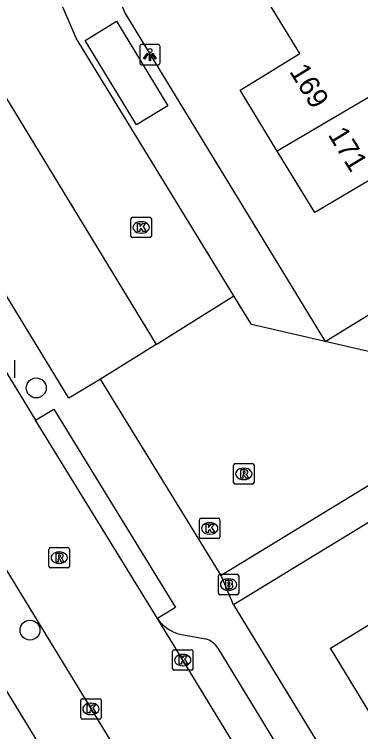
# Model space of a CAD drawing. Extents: x 157767 to 159171, y 387842 to 389425.
# Drawn here: x 158322.56 to 158339.52, y 388601.48 to 388636.63 of the extents above; entities that cross this region are included whole.
import ezdxf

# ---------------------------------------------------------------- set-up
doc = ezdxf.new("R2010")
doc.units = 0
for name, color, linetype in [('IMGEO_Boom', 7, 'Continuous'), ('IMGEO_Brandkraan', 7, 'Continuous'), ('IMGEO_Kolk', 7, 'Continuous'), ('IMGEO_Lichtpunt', 7, 'Continuous'), ('IMGEO_Pand', 7, 'Continuous'), ('IMGEO_Pand_nummerreeks', 7, 'Continuous'), ('IMGEO_Rijbaan_lokaal_open', 7, 'Continuous'), ('IMGEO_Rioolput', 7, 'Continuous'), ('IMGEO_Voetpad_open', 7, 'Continuous')]:
    doc.layers.add(name, color=color, linetype=linetype)

msp = doc.modelspace()

# ---------------------------------------------------------------- linework, layer by layer
at = {"layer": 'IMGEO_Boom'}
for centre in [(158323.629, 388618.322), (158323.323, 388606.454)]:
    msp.add_circle(centre, 0.489, dxfattribs=at)
at = {"layer": 'IMGEO_Brandkraan'}
for p, q in [((158332.547, 388608.263), (158332.547, 388609.115)), ((158332.622, 388609.189), (158333.474, 388609.189)), ((158333.548, 388609.115), (158333.548, 388608.263)), ((158333.035, 388608.969), (158333.06, 388608.969)), ((158333.058, 388608.409), (158333.033, 388608.409)), ((158333.474, 388608.189), (158332.622, 388608.189))]:
    msp.add_line(p, q, dxfattribs=at)
for points in [[(158332.547, 388608.263), (158332.547, 388609.115)], [(158332.622, 388609.189), (158333.474, 388609.189)], [(158333.548, 388609.115), (158333.548, 388608.263)], [(158332.895, 388608.889), (158332.895, 388608.489), (158333.108, 388608.489)], [(158333.126, 388608.889), (158332.895, 388608.889)], [(158333.074, 388608.808), (158333.02, 388608.808), (158333.02, 388608.732)], [(158333.02, 388608.732), (158333.073, 388608.732)], [(158333.082, 388608.656), (158333.02, 388608.656), (158333.02, 388608.575)], [(158333.02, 388608.575), (158333.082, 388608.575)], [(158333.474, 388608.189), (158332.622, 388608.189)]]:
    msp.add_lwpolyline(points, dxfattribs=at)
for centre, radius, start, end in [((158332.624, 388609.113), 0.0765, 91.552, 178.448), ((158332.624, 388609.113), 0.0765, 91.552, 178.448), ((158333.472, 388609.113), 0.0765, 1.552, 88.448), ((158333.472, 388609.113), 0.0765, 1.552, 88.448), ((158333.075, 388608.77), 0.0379, 267.8285, 90.9355), ((158333.13, 388608.744), 0.145, 59.4692, 91.5367), ((158333.155, 388608.791), 0.0922, 285.5137, 58.1501), ((158333.083, 388608.615), 0.0404, 269.8759, 90.5077), ((158333.114, 388608.74), 0.251, 268.6676, 293.5347), ((158333.16, 388608.599), 0.105, 301.3115, 78.989), ((158332.624, 388608.265), 0.0765, 181.552, 268.448), ((158332.624, 388608.265), 0.0765, 181.552, 268.448), ((158333.472, 388608.265), 0.0765, 271.552, 358.448), ((158333.472, 388608.265), 0.0765, 271.552, 358.448)]:
    msp.add_arc(centre, radius, start, end, dxfattribs=at)
for centre, major_axis, ratio, start_param, end_param in [((158333.034, 388608.689), (-0.387, 0.002), 0.722429, 4.712389, 7.853982), ((158333.059, 388608.689), (-0.39, 0.002), 0.717154, 1.570796, 4.712389)]:
    msp.add_ellipse(centre, major_axis=major_axis, ratio=ratio, start_param=start_param, end_param=end_param, dxfattribs=at)
at = {"layer": 'IMGEO_Kolk'}
for p, q in [((158328.341, 388626.685), (158329.193, 388626.685)), ((158328.266, 388625.759), (158328.266, 388626.611)), ((158328.754, 388626.465), (158328.779, 388626.465)), ((158329.267, 388626.611), (158329.267, 388625.759)), ((158329.193, 388625.685), (158328.341, 388625.685)), ((158328.777, 388625.905), (158328.752, 388625.905)), ((158322.556, 388619.675), (158322.556, 388618.823)), ((158331.701, 388611.938), (158332.553, 388611.938)), ((158331.626, 388611.012), (158331.626, 388611.864)), ((158332.114, 388611.718), (158332.139, 388611.718)), ((158332.627, 388611.864), (158332.627, 388611.012)), ((158332.553, 388610.938), (158331.701, 388610.938)), ((158332.137, 388611.158), (158332.112, 388611.158)), ((158330.305, 388604.561), (158330.305, 388605.413)), ((158330.38, 388605.487), (158331.232, 388605.487)), ((158330.793, 388605.267), (158330.818, 388605.267)), ((158331.306, 388605.413), (158331.306, 388604.561)), ((158330.816, 388604.707), (158330.791, 388604.707)), ((158331.232, 388604.487), (158330.38, 388604.487)), ((158325.88, 388603.094), (158326.732, 388603.094)), ((158325.805, 388602.168), (158325.805, 388603.02)), ((158326.293, 388602.874), (158326.318, 388602.874)), ((158326.806, 388603.02), (158326.806, 388602.168)), ((158326.732, 388602.094), (158325.88, 388602.094)), ((158326.316, 388602.314), (158326.291, 388602.314))]:
    msp.add_line(p, q, dxfattribs=at)
for points in [[(158328.341, 388626.685), (158329.193, 388626.685)], [(158328.266, 388625.759), (158328.266, 388626.611)], [(158328.587, 388626.385), (158328.71, 388626.385), (158328.71, 388626.234), (158328.84, 388626.385), (158329.004, 388626.385), (158328.858, 388626.234), (158329.011, 388625.985), (158328.859, 388625.985), (158328.774, 388626.149), (158328.71, 388626.082), (158328.71, 388625.985), (158328.587, 388625.985), (158328.587, 388626.385)], [(158329.267, 388626.611), (158329.267, 388625.759)], [(158329.193, 388625.685), (158328.341, 388625.685)], [(158322.556, 388619.675), (158322.556, 388618.823)], [(158331.701, 388611.938), (158332.553, 388611.938)], [(158331.626, 388611.012), (158331.626, 388611.864)], [(158331.947, 388611.638), (158332.07, 388611.638), (158332.07, 388611.487), (158332.2, 388611.638), (158332.364, 388611.638), (158332.218, 388611.487), (158332.371, 388611.238), (158332.219, 388611.238), (158332.134, 388611.402), (158332.07, 388611.335), (158332.07, 388611.238), (158331.947, 388611.238), (158331.947, 388611.638)], [(158332.627, 388611.864), (158332.627, 388611.012)], [(158332.553, 388610.938), (158331.701, 388610.938)], [(158330.305, 388604.561), (158330.305, 388605.413)], [(158330.38, 388605.487), (158331.232, 388605.487)], [(158331.306, 388605.413), (158331.306, 388604.561)], [(158330.626, 388605.187), (158330.749, 388605.187), (158330.749, 388605.036), (158330.879, 388605.187), (158331.043, 388605.187), (158330.897, 388605.036), (158331.05, 388604.787), (158330.898, 388604.787), (158330.813, 388604.951), (158330.749, 388604.884), (158330.749, 388604.787), (158330.626, 388604.787), (158330.626, 388605.187)], [(158331.232, 388604.487), (158330.38, 388604.487)], [(158325.88, 388603.094), (158326.732, 388603.094)], [(158325.805, 388602.168), (158325.805, 388603.02)], [(158326.126, 388602.794), (158326.249, 388602.794), (158326.249, 388602.643), (158326.379, 388602.794), (158326.543, 388602.794), (158326.397, 388602.643), (158326.55, 388602.394), (158326.398, 388602.394), (158326.313, 388602.558), (158326.249, 388602.491), (158326.249, 388602.394), (158326.126, 388602.394), (158326.126, 388602.794)], [(158326.806, 388603.02), (158326.806, 388602.168)], [(158326.732, 388602.094), (158325.88, 388602.094)]]:
    msp.add_lwpolyline(points, dxfattribs=at)
for centre, start, end in [((158328.343, 388626.609), 91.552, 178.448), ((158328.343, 388626.609), 91.552, 178.448), ((158329.191, 388626.609), 1.552, 88.448), ((158329.191, 388626.609), 1.552, 88.448), ((158328.343, 388625.761), 181.552, 268.448), ((158328.343, 388625.761), 181.552, 268.448), ((158329.191, 388625.761), 271.552, 358.448), ((158329.191, 388625.761), 271.552, 358.448), ((158331.703, 388611.862), 91.552, 178.448), ((158331.703, 388611.862), 91.552, 178.448), ((158332.551, 388611.862), 1.552, 88.448), ((158332.551, 388611.862), 1.552, 88.448), ((158331.703, 388611.014), 181.552, 268.448), ((158331.703, 388611.014), 181.552, 268.448), ((158332.551, 388611.014), 271.552, 358.448), ((158332.551, 388611.014), 271.552, 358.448), ((158330.382, 388605.411), 91.552, 178.448), ((158330.382, 388605.411), 91.552, 178.448), ((158331.23, 388605.411), 1.552, 88.448), ((158331.23, 388605.411), 1.552, 88.448), ((158330.382, 388604.563), 181.552, 268.448), ((158330.382, 388604.563), 181.552, 268.448), ((158331.23, 388604.563), 271.552, 358.448), ((158331.23, 388604.563), 271.552, 358.448), ((158325.882, 388603.018), 91.552, 178.448), ((158325.882, 388603.018), 91.552, 178.448), ((158326.73, 388603.018), 1.552, 88.448), ((158326.73, 388603.018), 1.552, 88.448), ((158325.882, 388602.17), 181.552, 268.448), ((158325.882, 388602.17), 181.552, 268.448), ((158326.73, 388602.17), 271.552, 358.448), ((158326.73, 388602.17), 271.552, 358.448)]:
    msp.add_arc(centre, 0.0765, start, end, dxfattribs=at)
for centre, major_axis, ratio, start_param, end_param in [((158328.753, 388626.185), (-0.387, 0.002), 0.722429, 4.712389, 7.853982), ((158328.778, 388626.185), (-0.39, 0.002), 0.717154, 1.570796, 4.712389), ((158332.113, 388611.438), (-0.387, 0.002), 0.722429, 4.712389, 7.853982), ((158332.138, 388611.438), (-0.39, 0.002), 0.717154, 1.570796, 4.712389), ((158330.792, 388604.987), (-0.387, 0.002), 0.722429, 4.712389, 7.853982), ((158330.817, 388604.987), (-0.39, 0.002), 0.717154, 1.570796, 4.712389), ((158326.292, 388602.594), (-0.387, 0.002), 0.722429, 4.712389, 7.853982), ((158326.317, 388602.594), (-0.39, 0.002), 0.717154, 1.570796, 4.712389)]:
    msp.add_ellipse(centre, major_axis=major_axis, ratio=ratio, start_param=start_param, end_param=end_param, dxfattribs=at)
at = {"layer": 'IMGEO_Lichtpunt'}
for p, q in [((158329.6, 388635.149), (158328.792, 388635.149)), ((158329.6, 388635.149), (158328.792, 388635.149)), ((158328.698, 388635.054), (158328.698, 388634.247)), ((158328.698, 388635.054), (158328.698, 388634.247)), ((158329.694, 388634.247), (158329.694, 388635.054)), ((158329.694, 388634.247), (158329.694, 388635.054)), ((158328.792, 388634.153), (158329.6, 388634.153)), ((158328.792, 388634.153), (158329.6, 388634.153))]:
    msp.add_line(p, q, dxfattribs=at)
for points in [[(158329.072, 388634.718), (158329.111, 388634.69), (158328.923, 388634.428), (158328.885, 388634.455), (158329.072, 388634.718)], [(158329.174, 388634.67), (158329.221, 388634.67), (158329.221, 388634.348), (158329.174, 388634.348), (158329.174, 388634.67)], [(158329.284, 388634.69), (158329.322, 388634.717), (158329.509, 388634.455), (158329.47, 388634.427), (158329.284, 388634.69)]]:
    msp.add_lwpolyline(points, dxfattribs=at)
msp.add_circle((158329.197, 388634.852), 0.0994, dxfattribs=at)
for centre, start, end in [((158328.792, 388635.054), 90, 180), ((158328.792, 388635.054), 90, 180), ((158329.6, 388635.054), 0, 90), ((158329.6, 388635.054), 0, 90), ((158328.792, 388634.247), 180, 270), ((158328.792, 388634.247), 180, 270), ((158329.6, 388634.247), 270, 0), ((158329.6, 388634.247), 270, 360)]:
    msp.add_arc(centre, 0.0946, start, end, dxfattribs=at)
at = {"layer": 'IMGEO_Pand'}
for points in [[(158335.436, 388629.923), (158333.61, 388632.912), (158336.539, 388634.714), (158334.615, 388637.852)], [(158346.484, 388636.423), (158335.436, 388629.923)], [(158343.304, 388626.022), (158342.297, 388625.405), (158340.265, 388628.687), (158337.277, 388626.909), (158335.436, 388629.923)], [(158339.359, 388597.743), (158341.875, 388599.277), (158340.298, 388601.862), (158338.033, 388605.575), (158343.201, 388608.727)]]:
    msp.add_lwpolyline(points, dxfattribs=at)
at = {"layer": 'IMGEO_Rijbaan_lokaal_open'}
for points in [[(158333.305, 388622.841), (158325.584, 388635.46), (158308.508, 388675.198)], [(158321.606, 388633.419), (158329.505, 388620.448)], [(158350.257, 388625.044), (158341.539, 388619.725), (158337.777, 388620.598)], [(158319.817, 388622.894), (158323.599, 388616.735)], [(158329.505, 388620.448), (158333.305, 388622.841)], [(158337.777, 388620.598), (158334.165, 388621.436), (158333.305, 388622.841)], [(158352.566, 388621.254), (158341.68, 388614.62), (158332.678, 388609.134)], [(158329.505, 388620.448), (158326.768, 388618.755)], [(158332.678, 388609.134), (158326.768, 388618.755)], [(158317.061, 388617.739), (158333.31, 388591.125)], [(158329.562, 388607.027), (158323.599, 388616.735)], [(158337.642, 388593.764), (158329.562, 388607.027)]]:
    msp.add_lwpolyline(points, dxfattribs=at)
at = {"layer": 'IMGEO_Rioolput'}
for p, q in [((158333.294, 388613.685), (158333.294, 388614.537)), ((158333.369, 388614.611), (158334.221, 388614.611)), ((158333.782, 388614.391), (158333.807, 388614.391)), ((158334.295, 388614.537), (158334.295, 388613.685)), ((158333.805, 388613.831), (158333.78, 388613.831)), ((158334.221, 388613.611), (158333.369, 388613.611)), ((158324.328, 388610.503), (158325.18, 388610.503)), ((158324.253, 388609.577), (158324.253, 388610.429)), ((158324.741, 388610.283), (158324.766, 388610.283)), ((158325.254, 388610.429), (158325.254, 388609.577)), ((158325.18, 388609.503), (158324.328, 388609.503)), ((158324.764, 388609.723), (158324.739, 388609.723))]:
    msp.add_line(p, q, dxfattribs=at)
for points in [[(158333.294, 388613.685), (158333.294, 388614.537)], [(158333.369, 388614.611), (158334.221, 388614.611)], [(158334.295, 388614.537), (158334.295, 388613.685)], [(158333.883, 388614.309), (158333.631, 388614.311), (158333.631, 388613.911)], [(158333.631, 388613.911), (158333.755, 388613.911), (158333.755, 388614.073), (158333.766, 388614.073)], [(158333.809, 388614.23), (158333.755, 388614.23), (158333.755, 388614.149)], [(158333.755, 388614.149), (158333.807, 388614.149)], [(158333.813, 388614.044), (158333.884, 388613.911), (158334.024, 388613.911), (158333.959, 388614.037)], [(158334.221, 388613.611), (158333.369, 388613.611)], [(158324.328, 388610.503), (158325.18, 388610.503)], [(158324.253, 388609.577), (158324.253, 388610.429)], [(158324.842, 388610.201), (158324.59, 388610.203), (158324.59, 388609.803)], [(158324.768, 388610.122), (158324.714, 388610.122), (158324.714, 388610.041)], [(158325.254, 388610.429), (158325.254, 388609.577)], [(158324.59, 388609.803), (158324.714, 388609.803), (158324.714, 388609.965), (158324.725, 388609.965)], [(158324.714, 388610.041), (158324.766, 388610.041)], [(158324.772, 388609.936), (158324.843, 388609.803), (158324.983, 388609.803), (158324.918, 388609.929)], [(158325.18, 388609.503), (158324.328, 388609.503)]]:
    msp.add_lwpolyline(points, dxfattribs=at)
for centre, radius, start, end in [((158333.371, 388614.535), 0.0765, 91.552, 178.448), ((158333.371, 388614.535), 0.0765, 91.552, 178.448), ((158334.219, 388614.535), 0.0765, 1.552, 88.448), ((158334.219, 388614.535), 0.0765, 1.552, 88.448), ((158333.765, 388614.02), 0.0533, 26.0293, 88.6989), ((158333.791, 388614.338), 0.19, 274.7715, 282.9687), ((158333.815, 388614.134), 0.0964, 77.0061, 93.1865), ((158333.829, 388614.191), 0.0378, 276.6634, 79.6772), ((158333.882, 388614.199), 0.109, 350.3612, 89.416), ((158333.88, 388614.199), 0.112, 277.5842, 350.9817), ((158333.864, 388613.984), 0.108, 29.5134, 73.7905), ((158333.371, 388613.687), 0.0765, 181.552, 268.448), ((158333.371, 388613.687), 0.0765, 181.552, 268.448), ((158334.219, 388613.687), 0.0765, 271.552, 358.448), ((158334.219, 388613.687), 0.0765, 271.552, 358.448), ((158324.33, 388610.427), 0.0765, 91.552, 178.448), ((158324.33, 388610.427), 0.0765, 91.552, 178.448), ((158325.178, 388610.427), 0.0765, 1.552, 88.448), ((158325.178, 388610.427), 0.0765, 1.552, 88.448), ((158324.774, 388610.026), 0.0964, 77.0061, 93.1865), ((158324.788, 388610.083), 0.0378, 276.6634, 79.6772), ((158324.841, 388610.091), 0.109, 350.3612, 89.416), ((158324.724, 388609.912), 0.0533, 26.0293, 88.6989), ((158324.75, 388610.23), 0.19, 274.7715, 282.9687), ((158324.839, 388610.091), 0.112, 277.5842, 350.9817), ((158324.823, 388609.876), 0.108, 29.5134, 73.7905), ((158324.33, 388609.579), 0.0765, 181.552, 268.448), ((158324.33, 388609.579), 0.0765, 181.552, 268.448), ((158325.178, 388609.579), 0.0765, 271.552, 358.448), ((158325.178, 388609.579), 0.0765, 271.552, 358.448)]:
    msp.add_arc(centre, radius, start, end, dxfattribs=at)
for centre, major_axis, ratio, start_param, end_param in [((158333.781, 388614.111), (-0.387, 0.002), 0.722429, 4.712389, 7.853982), ((158333.806, 388614.111), (-0.39, 0.002), 0.717154, 1.570796, 4.712389), ((158324.74, 388610.003), (-0.387, 0.002), 0.722429, 4.712389, 7.853982), ((158324.765, 388610.003), (-0.39, 0.002), 0.717154, 1.570796, 4.712389)]:
    msp.add_ellipse(centre, major_axis=major_axis, ratio=ratio, start_param=start_param, end_param=end_param, dxfattribs=at)
at = {"layer": 'IMGEO_Voetpad_open'}
for points in [[(158308.508, 388675.198), (158310.944, 388676.264), (158327.987, 388636.675), (158337.777, 388620.598)], [(158392.922, 388649.498), (158379.814, 388636.077), (158333.283, 388607.687)], [(158330.072, 388632.14), (158328.537, 388631.205), (158326.032, 388635.344), (158327.552, 388636.287), (158330.072, 388632.14)], [(158337.777, 388620.598), (158361.504, 388635.188)], [(158326.768, 388618.755), (158325.218, 388617.827), (158317.32, 388630.773)], [(158323.599, 388616.735), (158324.485, 388617.279), (158330.448, 388607.571), (158329.562, 388607.027)], [(158356.803, 388546.751), (158315.676, 388614.12)], [(158333.283, 388607.687), (158332.678, 388609.134)], [(158333.283, 388607.687), (158338.547, 388599.071), (158339.359, 388597.743)], [(158330.925, 388606.2), (158331.919, 388606.03)], [(158332.525, 388605.573), (158337.952, 388596.633)]]:
    msp.add_lwpolyline(points, dxfattribs=at)
for centre, radius, start, end in [((158331.175, 388608.149), 1.965, 214.8227, 262.6827), ((158331.607, 388604.986), 1.09, 32.6034, 73.3548)]:
    msp.add_arc(centre, radius, start, end, dxfattribs=at)

# ---------------------------------------------------------------- texts
at = {"layer": 'IMGEO_Pand_nummerreeks'}
for s, p in [('169', (158336.002, 388633.829)), ('171', (158337.894, 388630.731))]:
    msp.add_text(s, height=1, rotation=301.4208, dxfattribs=at).set_placement(p)

doc.saveas('drawing.dxf')
